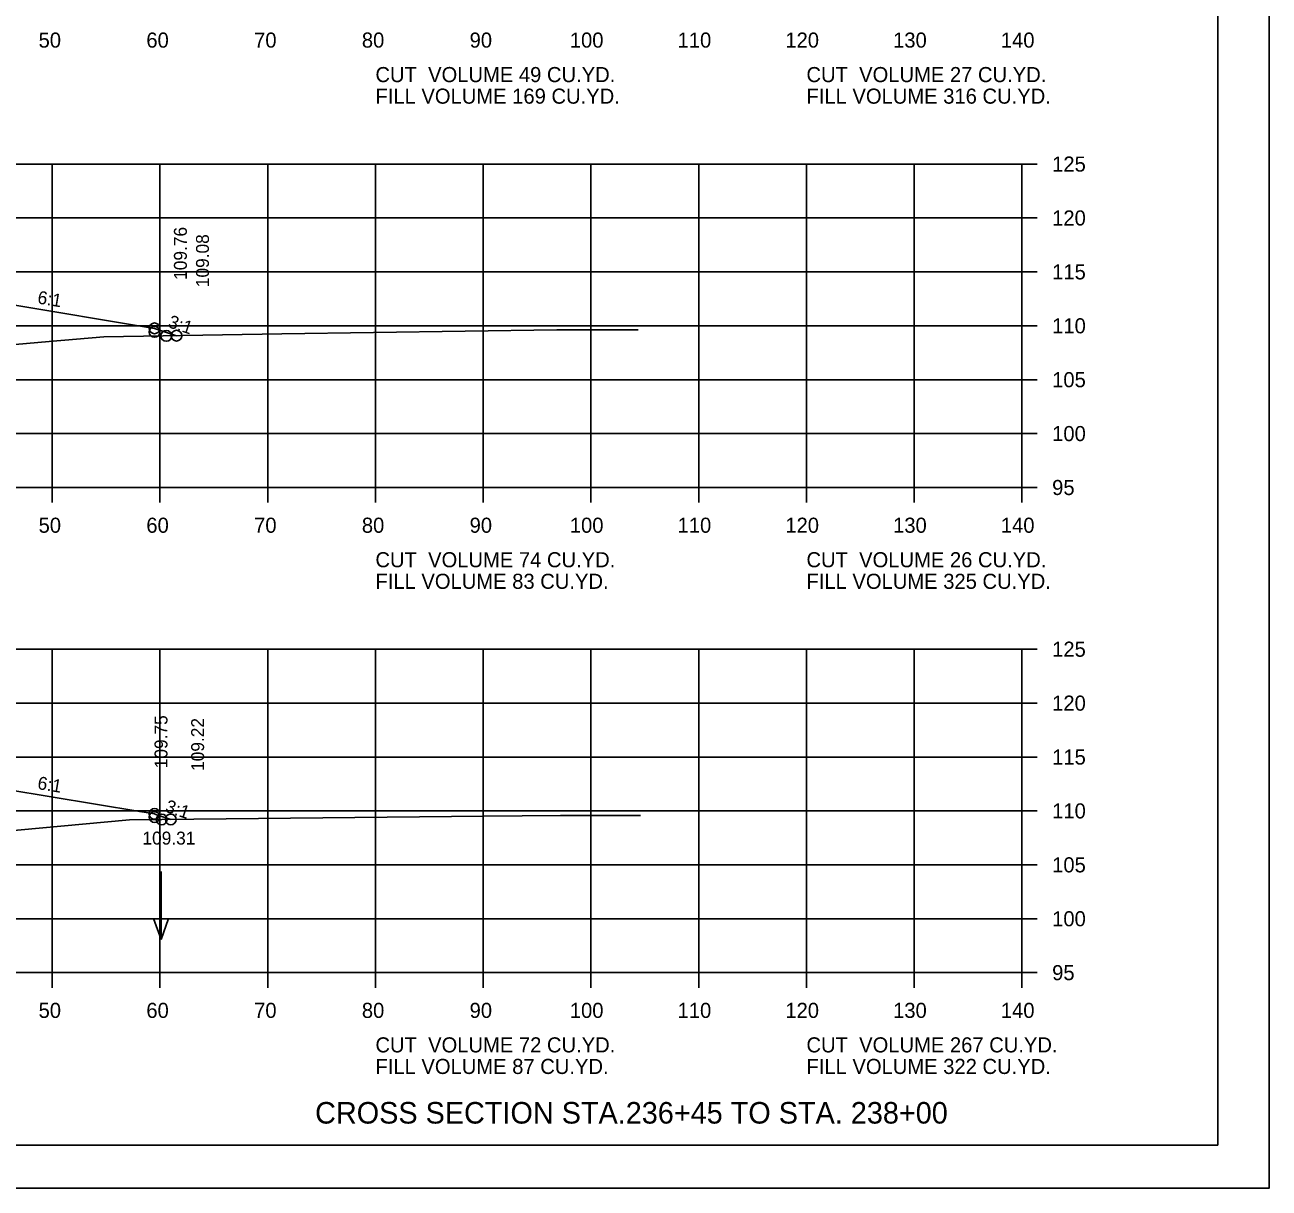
# Model space of a CAD drawing. Extents: x 1175611 to 1176402, y -433344 to -416213.
# Drawn here: x 1175828.4 to 1175943.9, y -422463.3 to -422355.4 of the extents above; entities that cross this region are included whole.
import ezdxf

# ---------------------------------------------------------------- set-up
doc = ezdxf.new("R2010")
doc.units = 0
for name, color, linetype in [('Default', 7, 'Continuous'), ('R_Axis', 7, 'Continuous'), ('R_Axis Annot', 7, 'Continuous'), ('R_Border', 7, 'Continuous'), ('R_Draft', 7, 'Continuous'), ('R_Exist Surface', 7, 'Continuous'), ('R_Fin Surface', 7, 'Continuous'), ('R_Grid', 7, 'Continuous'), ('R_No Plot', 7, 'Continuous'), ('R_Water Annot', 7, 'Continuous'), ('R_Xsect Elev', 7, 'Continuous'), ('R_Xsect Slope', 7, 'Continuous')]:
    doc.layers.add(name, color=color, linetype=linetype)

msp = doc.modelspace()

# ---------------------------------------------------------------- linework, layer by layer
at = {"layer": 'R_Axis'}
for p, q in [((1175920.97, -422398.31), (1175920.97, -422368.31)), ((1175922.37, -422368.31), (1175920.97, -422368.31)), ((1175922.37, -422373.31), (1175920.97, -422373.31)), ((1175922.37, -422378.31), (1175920.97, -422378.31)), ((1175922.37, -422383.31), (1175920.97, -422383.31)), ((1175922.37, -422388.31), (1175920.97, -422388.31)), ((1175922.37, -422393.31), (1175920.97, -422393.31)), ((1175640.97, -422398.31), (1175920.97, -422398.31)), ((1175830.97, -422399.71), (1175830.97, -422398.31)), ((1175840.97, -422399.71), (1175840.97, -422398.31)), ((1175850.97, -422399.71), (1175850.97, -422398.31)), ((1175860.97, -422399.71), (1175860.97, -422398.31)), ((1175870.97, -422399.71), (1175870.97, -422398.31)), ((1175880.97, -422399.71), (1175880.97, -422398.31)), ((1175890.97, -422399.71), (1175890.97, -422398.31)), ((1175900.97, -422399.71), (1175900.97, -422398.31)), ((1175910.97, -422399.71), (1175910.97, -422398.31)), ((1175920.97, -422399.71), (1175920.97, -422398.31)), ((1175922.37, -422398.31), (1175920.97, -422398.31)), ((1175920.97, -422443.31), (1175920.97, -422413.31)), ((1175922.37, -422413.31), (1175920.97, -422413.31)), ((1175922.37, -422418.31), (1175920.97, -422418.31)), ((1175922.37, -422423.31), (1175920.97, -422423.31)), ((1175922.37, -422428.31), (1175920.97, -422428.31)), ((1175922.37, -422433.31), (1175920.97, -422433.31)), ((1175922.37, -422438.31), (1175920.97, -422438.31)), ((1175640.97, -422443.31), (1175920.97, -422443.31)), ((1175830.97, -422444.71), (1175830.97, -422443.31)), ((1175840.97, -422444.71), (1175840.97, -422443.31)), ((1175850.97, -422444.71), (1175850.97, -422443.31)), ((1175860.97, -422444.71), (1175860.97, -422443.31)), ((1175870.97, -422444.71), (1175870.97, -422443.31)), ((1175880.97, -422444.71), (1175880.97, -422443.31)), ((1175890.97, -422444.71), (1175890.97, -422443.31)), ((1175900.97, -422444.71), (1175900.97, -422443.31)), ((1175910.97, -422444.71), (1175910.97, -422443.31)), ((1175920.97, -422444.71), (1175920.97, -422443.31)), ((1175922.37, -422443.31), (1175920.97, -422443.31))]:
    msp.add_line(p, q, dxfattribs=at)
at = {"layer": 'R_Border'}
for q in [(1175939.15, -422253.85), (1175622.97, -422459.31)]:
    msp.add_line((1175939.15, -422459.31), q, dxfattribs=at)
at = {"layer": 'R_Exist Surface'}
for points in [[(1175824, -422385.37), (1175830.68, -422384.78), (1175835.75, -422384.35), (1175852.29, -422384.07), (1175877.8, -422383.7), (1175881.48, -422383.7), (1175885.34, -422383.7)], [(1175825.72, -422430.28), (1175838.15, -422429.14), (1175871.03, -422428.81), (1175878.14, -422428.74), (1175878.76, -422428.74), (1175885.58, -422428.74)]]:
    msp.add_lwpolyline(points, dxfattribs=at)
at = {"layer": 'R_Fin Surface'}
for points in [[(1175718.9, -422384.41), (1175721.47, -422383.55), (1175735.2, -422381.27), (1175743.47, -422379.89), (1175749.47, -422379.65), (1175751.47, -422379.61), (1175780.97, -422379.02), (1175810.47, -422379.61), (1175812.47, -422379.65), (1175818.47, -422379.89), (1175826.75, -422381.27), (1175840.47, -422383.55), (1175842.51, -422384.23)], [(1175826.75, -422426.31), (1175839.1, -422428.37), (1175840.47, -422428.59), (1175840.59, -422428.63), (1175841.98, -422429.1)]]:
    msp.add_lwpolyline(points, dxfattribs=at)
at = {"layer": 'R_Grid'}
for p, q in [((1175640.97, -422368.31), (1175920.97, -422368.31)), ((1175830.97, -422398.31), (1175830.97, -422368.31)), ((1175840.97, -422398.31), (1175840.97, -422368.31)), ((1175850.97, -422398.31), (1175850.97, -422368.31)), ((1175860.97, -422398.31), (1175860.97, -422368.31)), ((1175870.97, -422398.31), (1175870.97, -422368.31)), ((1175880.97, -422398.31), (1175880.97, -422368.31)), ((1175890.97, -422398.31), (1175890.97, -422368.31)), ((1175900.97, -422398.31), (1175900.97, -422368.31)), ((1175910.97, -422398.31), (1175910.97, -422368.31)), ((1175920.97, -422398.31), (1175920.97, -422368.31)), ((1175640.97, -422373.31), (1175920.97, -422373.31)), ((1175640.97, -422378.31), (1175920.97, -422378.31)), ((1175640.97, -422383.31), (1175920.97, -422383.31)), ((1175640.97, -422388.31), (1175920.97, -422388.31)), ((1175640.97, -422393.31), (1175920.97, -422393.31)), ((1175640.97, -422398.31), (1175920.97, -422398.31)), ((1175640.97, -422413.31), (1175920.97, -422413.31)), ((1175830.97, -422443.31), (1175830.97, -422413.31)), ((1175840.97, -422443.31), (1175840.97, -422413.31)), ((1175850.97, -422443.31), (1175850.97, -422413.31)), ((1175860.97, -422443.31), (1175860.97, -422413.31)), ((1175870.97, -422443.31), (1175870.97, -422413.31)), ((1175880.97, -422443.31), (1175880.97, -422413.31)), ((1175890.97, -422443.31), (1175890.97, -422413.31)), ((1175900.97, -422443.31), (1175900.97, -422413.31)), ((1175910.97, -422443.31), (1175910.97, -422413.31)), ((1175920.97, -422443.31), (1175920.97, -422413.31)), ((1175640.97, -422418.31), (1175920.97, -422418.31)), ((1175640.97, -422423.31), (1175920.97, -422423.31)), ((1175640.97, -422428.31), (1175920.97, -422428.31)), ((1175640.97, -422433.31), (1175920.97, -422433.31)), ((1175640.97, -422438.31), (1175920.97, -422438.31)), ((1175640.97, -422443.31), (1175920.97, -422443.31))]:
    msp.add_line(p, q, dxfattribs=at)
at = {"layer": 'R_No Plot'}
msp.add_line((1175610.57, -422463.29), (1175943.91, -422463.29), dxfattribs=at)
msp.add_lwpolyline([(1175610.57, -422249.96), (1175943.91, -422249.96), (1175943.91, -422463.3), (1175610.57, -422463.3)], close=True, dxfattribs=at)
for centre in [(1175840.47, -422383.55), (1175840.47, -422383.88), (1175841.56, -422384.25), (1175842.51, -422384.23), (1175842.51, -422384.23), (1175840.47, -422428.59), (1175840.47, -422428.88), (1175841.13, -422429.1), (1175841.98, -422429.1), (1175841.98, -422429.1)]:
    msp.add_circle(centre, 0.5, dxfattribs=at)
at = {"layer": 'R_Water Annot'}
for p, q in [((1175841.08, -422433.94), (1175841.08, -422440.23)), ((1175841.08, -422440.23), (1175840.38, -422438.3)), ((1175841.08, -422440.23), (1175841.78, -422438.3))]:
    msp.add_line(p, q, dxfattribs=at)

# ---------------------------------------------------------------- texts
at = {"layer": 'Default'}
for s, p in [('CUT  VOLUME 49 CU.YD.', (1175860.97, -422360.71)), ('CUT  VOLUME 27 CU.YD.', (1175900.97, -422360.71)), ('FILL VOLUME 169 CU.YD.', (1175860.97, -422362.71)), ('FILL VOLUME 316 CU.YD.', (1175900.97, -422362.71)), ('CUT  VOLUME 74 CU.YD.', (1175860.97, -422405.71)), ('CUT  VOLUME 26 CU.YD.', (1175900.97, -422405.71)), ('FILL VOLUME 83 CU.YD.', (1175860.97, -422407.71)), ('FILL VOLUME 325 CU.YD.', (1175900.97, -422407.71)), ('CUT  VOLUME 72 CU.YD.', (1175860.97, -422450.71)), ('CUT  VOLUME 267 CU.YD.', (1175900.97, -422450.71)), ('FILL VOLUME 87 CU.YD.', (1175860.97, -422452.71)), ('FILL VOLUME 322 CU.YD.', (1175900.97, -422452.71))]:
    msp.add_text(s, height=1.4, dxfattribs=at).set_placement(p)
at = {"layer": 'R_Axis Annot'}
for s, p in [('50', (1175829.71, -422357.51)), ('60', (1175839.71, -422357.51)), ('70', (1175849.71, -422357.51)), ('80', (1175859.71, -422357.51)), ('90', (1175869.71, -422357.51)), ('100', (1175879.01, -422357.51)), ('110', (1175889.01, -422357.51)), ('120', (1175899.01, -422357.51)), ('130', (1175909.01, -422357.51)), ('140', (1175919.01, -422357.51)), ('125', (1175923.77, -422369.01)), ('120', (1175923.77, -422374.01)), ('115', (1175923.77, -422379.01)), ('110', (1175923.77, -422384.01)), ('105', (1175923.77, -422389.01)), ('100', (1175923.77, -422394.01)), ('95', (1175923.77, -422399.01)), ('50', (1175829.71, -422402.51)), ('60', (1175839.71, -422402.51)), ('70', (1175849.71, -422402.51)), ('80', (1175859.71, -422402.51)), ('90', (1175869.71, -422402.51)), ('100', (1175879.01, -422402.51)), ('110', (1175889.01, -422402.51)), ('120', (1175899.01, -422402.51)), ('130', (1175909.01, -422402.51)), ('140', (1175919.01, -422402.51)), ('125', (1175923.77, -422414.01)), ('120', (1175923.77, -422419.01)), ('115', (1175923.77, -422424.01)), ('110', (1175923.77, -422429.01)), ('105', (1175923.77, -422434.01)), ('100', (1175923.77, -422439.01)), ('95', (1175923.77, -422444.01)), ('50', (1175829.71, -422447.51)), ('60', (1175839.71, -422447.51)), ('70', (1175849.71, -422447.51)), ('80', (1175859.71, -422447.51)), ('90', (1175869.71, -422447.51)), ('100', (1175879.01, -422447.51)), ('110', (1175889.01, -422447.51)), ('120', (1175899.01, -422447.51)), ('130', (1175909.01, -422447.51)), ('140', (1175919.01, -422447.51))]:
    msp.add_text(s, height=1.4, dxfattribs=at).set_placement(p)
at = {"layer": 'R_Draft'}
msp.add_text('CROSS SECTION STA.236+45 TO STA. 238+00', height=2, dxfattribs=at).set_placement((1175855.37, -422457.31))
at = {"layer": 'R_Xsect Elev'}
for s, p in [('109.76', (1175843.47, -422379.05)), ('109.08', (1175845.52, -422379.73)), ('109.75', (1175841.67, -422424.35)), ('109.22', (1175845.07, -422424.6))]:
    msp.add_text(s, height=1.2, rotation=90, dxfattribs=at).set_placement(p)
msp.add_text('109.31', height=1.2, dxfattribs=at).set_placement((1175839.35, -422431.43))
at = {"layer": 'R_Xsect Slope'}
for s, rotation, p in [('6:1', 350.5377, (1175829.55, -422381.23)), ('3:1', 341.5651, (1175841.65, -422383.42)), ('6:1', 350.5377, (1175829.55, -422426.27)), ('3:1', 341.5651, (1175841.38, -422428.37))]:
    msp.add_text(s, height=1.2, rotation=rotation, dxfattribs=at).set_placement(p)

doc.saveas('drawing.dxf')
